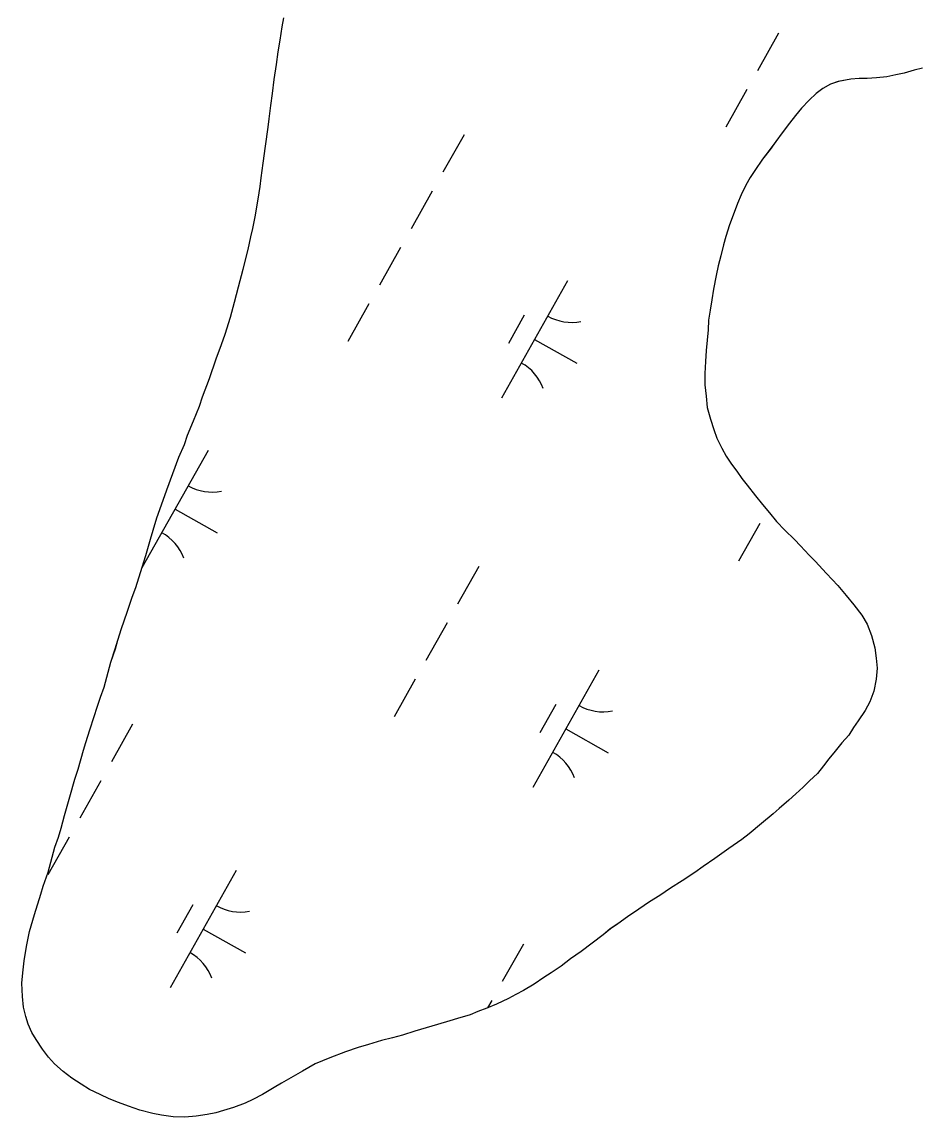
# Model space of a CAD drawing. Extents: x 3913936 to 3933962, y 195330 to 217741.
# Drawn here: x 3927753.1 to 3928085.9, y 204518 to 204924.3 of the extents above; entities that cross this region are included whole.
import ezdxf

# ---------------------------------------------------------------- set-up
doc = ezdxf.new("R2010")
doc.units = 0
doc.layers.add('V-TOPO-SHOR', color=7, linetype='Continuous')
doc.layers.add('V-WETL-SWMP', color=7, linetype='Continuous')

msp = doc.modelspace()

# ---------------------------------------------------------------- linework, layer by layer
at = {"layer": 'V-TOPO-SHOR'}
for points in [[(3927830.42, 204814.8), (3927831.94, 204820.33), (3927833.46, 204825.99), (3927835.11, 204832.56), (3927837, 204839.93), (3927838.01, 204844.53), (3927838.77, 204847.68), (3927839.65, 204852.02), (3927840.77, 204858.59), (3927841.51, 204863.19), (3927841.88, 204866.48), (3927842.61, 204871.86), (3927843.47, 204878.17), (3927844.45, 204885.27), (3927844.82, 204888.29), (3927845.43, 204893.28), (3927846.04, 204897.75), (3927846.65, 204903), (3927847.52, 204908.52), (3927848.13, 204913.25), (3927848.88, 204917.58), (3927849.62, 204922.45), (3927850.24, 204925.86)], [(3928087.13, 204907.09), (3928084.12, 204906.4), (3928080.32, 204905.32), (3928077.31, 204904.63), (3928073.9, 204903.95), (3928070.1, 204903.52), (3928066.69, 204903.35), (3928063.67, 204903.32), (3928060.53, 204903.03), (3928055.95, 204902.2), (3928053.06, 204901.26), (3928050.19, 204899.65), (3928047.72, 204897.8), (3928045.12, 204895.28), (3928042.26, 204892.36), (3928040.05, 204889.59), (3928037.85, 204886.68), (3928035.13, 204883.11), (3928032.8, 204879.94)], [(3928032.8, 204879.94), (3928030.72, 204877.03), (3928027.87, 204873.33), (3928025.02, 204869.24), (3928023.21, 204866.6), (3928021.66, 204863.7), (3928019.86, 204860.14), (3928018.58, 204856.98), (3928016.91, 204852.63), (3928015.63, 204849.08), (3928014.23, 204844.73), (3928013.34, 204841.58), (3928012.33, 204837.5), (3928011.31, 204833.82), (3928010.69, 204830.27), (3928009.69, 204825.14), (3928009.07, 204821.2), (3928008.45, 204817.39), (3928007.83, 204813.71), (3928007.6, 204810.03), (3928007.24, 204806.22), (3928006.89, 204802.41), (3928006.66, 204798.34), (3928006.44, 204793.88), (3928006.48, 204789.68), (3928006.91, 204785.49), (3928007.35, 204781.29), (3928008.57, 204776.97), (3928009.79, 204773.05), (3928010.86, 204769.91), (3928012.74, 204766.12), (3928014.34, 204763.25), (3928016.33, 204760.25), (3928018.33, 204757.65), (3928020.19, 204754.91), (3928022.18, 204752.43), (3928025.23, 204748.53), (3928027.76, 204745.27), (3928030.41, 204742.15), (3928033.07, 204738.89), (3928036.11, 204735.77), (3928039.69, 204732.26), (3928041.94, 204729.92), (3928045.12, 204726.41), (3928047.38, 204724.2), (3928051.62, 204719.64), (3928055.73, 204715.22), (3928058.91, 204711.45), (3928061.7, 204708.06), (3928064.62, 204704.15), (3928066.62, 204700.89), (3928068.23, 204696.71), (3928069.46, 204692.12), (3928070.02, 204688.19), (3928070.31, 204684.52), (3928069.96, 204680.45), (3928069.08, 204675.98), (3928067.68, 204672.03), (3928065.87, 204668.86), (3928063.28, 204665.04), (3928061.6, 204662.53), (3928059.79, 204659.62), (3928057.19, 204656.84), (3928054.72, 204653.8), (3928052.39, 204650.89), (3928050.45, 204648.25), (3928048.24, 204645.48), (3928045.25, 204642.69), (3928042.91, 204640.44), (3928040.18, 204637.92), (3928037.58, 204635.53), (3928034.06, 204632.49), (3928031.72, 204630.49), (3928027.42, 204626.91), (3928022.87, 204623.06), (3928020.13, 204620.94), (3928015.31, 204617.61), (3928010.09, 204613.89), (3928005.79, 204610.96), (3928002.66, 204608.7), (3927997.97, 204605.64), (3927993.66, 204602.85), (3927989.75, 204600.19), (3927985.84, 204597.79), (3927981.93, 204595.12), (3927977.75, 204592.33), (3927974.1, 204589.67), (3927971.36, 204587.81), (3927968.76, 204585.55), (3927964.59, 204582.5), (3927960.55, 204579.44), (3927956.64, 204576.65), (3927953.12, 204573.99), (3927949.47, 204571.47), (3927946.73, 204569.73), (3927943.08, 204567.34), (3927939.17, 204564.94), (3927936.3, 204563.47), (3927933.55, 204562), (3927929.11, 204559.86), (3927925.59, 204558.38)], [(3927925.59, 204558.38), (3927922.18, 204557.17), (3927919.31, 204555.96), (3927914.73, 204554.61), (3927911.85, 204553.66), (3927907.27, 204552.31), (3927903.08, 204551.09), (3927898.9, 204549.87), (3927894.32, 204548.38), (3927890.52, 204547.43), (3927886.46, 204546.34), (3927881.62, 204544.85), (3927877.83, 204543.77), (3927873.12, 204542.15), (3927867.37, 204539.99), (3927861.88, 204537.71), (3927857.18, 204535.05), (3927853.65, 204533.04), (3927849.35, 204530.51), (3927846.61, 204528.91), (3927842.3, 204526.38), (3927838.78, 204524.51), (3927835.9, 204523.17), (3927831.59, 204521.55), (3927827.92, 204520.47), (3927825.04, 204519.52), (3927821.77, 204518.97), (3927817.71, 204518.27), (3927813.51, 204517.97), (3927809.18, 204518.06), (3927804.85, 204518.68), (3927801.69, 204519.3), (3927796.82, 204520.57), (3927792.61, 204521.97), (3927788.93, 204523.38), (3927785.5, 204524.8), (3927782.07, 204526.34), (3927778.12, 204528.27), (3927775.08, 204530.21), (3927771.65, 204532.41), (3927768.35, 204534.87), (3927765.17, 204537.73), (3927762.92, 204540.2), (3927760.66, 204543.2), (3927758.4, 204546.72), (3927756.8, 204549.33), (3927755.46, 204552.46), (3927754.51, 204555.34), (3927753.69, 204558.74), (3927753.26, 204562.68), (3927753.08, 204567.66), (3927753.44, 204571.47), (3927753.92, 204575.93), (3927754.79, 204581.32), (3927755.92, 204586.85), (3927757.7, 204593.16), (3927760.12, 204600.66), (3927761.01, 204603.69), (3927762.8, 204608.82), (3927763.82, 204612.5), (3927765.34, 204618.16), (3927766.62, 204621.85), (3927767.64, 204625.14), (3927768.9, 204629.87), (3927770.81, 204636.85), (3927772.71, 204643.29), (3927773.99, 204647.11), (3927775.89, 204654.08), (3927776.78, 204656.98), (3927778.32, 204661.71), (3927779.84, 204666.58), (3927780.99, 204670.01), (3927782.27, 204673.82), (3927783.55, 204677.51), (3927785.07, 204683.03), (3927786.09, 204686.72), (3927787.75, 204691.72), (3927788.63, 204694.88), (3927790.04, 204699.22), (3927792.08, 204705.27), (3927793.99, 204710.93), (3927795.4, 204714.49), (3927797.06, 204720.02), (3927799.1, 204726.33), (3927800.75, 204732.39), (3927801.77, 204735.68), (3927803.17, 204740.28), (3927804.83, 204745.15), (3927806.88, 204750.68), (3927809.05, 204756.74), (3927811.35, 204762.8), (3927813.41, 204767.54), (3927814.56, 204770.96), (3927816.74, 204776.36), (3927818.92, 204781.76), (3927820.07, 204785.18), (3927822.63, 204792.03), (3927825.18, 204799.27), (3927827.1, 204804.67), (3927828.51, 204808.49), (3927830.42, 204814.8)]]:
    msp.add_lwpolyline(points, dxfattribs=at)
at = {"layer": 'V-WETL-SWMP'}
for p, q in [((3927848.88, 204917.58), (3927849.62, 204922.45)), ((3927849.62, 204922.45), (3927850.24, 204925.86)), ((3928033.77, 204920.12), (3928025.92, 204906.17)), ((3927848.13, 204913.25), (3927848.88, 204917.58)), ((3927847.52, 204908.52), (3927848.13, 204913.25)), ((3927846.65, 204903), (3927847.52, 204908.52)), ((3928084.12, 204906.4), (3928080.32, 204905.32)), ((3928087.13, 204907.09), (3928084.12, 204906.4)), ((3927846.04, 204897.74), (3927846.65, 204903)), ((3928055.94, 204902.2), (3928053.07, 204901.26)), ((3928060.53, 204903.03), (3928055.94, 204902.2)), ((3928063.68, 204903.32), (3928060.53, 204903.03)), ((3928066.69, 204903.35), (3928063.68, 204903.32)), ((3928070.1, 204903.52), (3928066.69, 204903.35)), ((3928073.9, 204903.94), (3928070.1, 204903.52)), ((3928077.31, 204904.63), (3928073.9, 204903.94)), ((3928080.32, 204905.32), (3928077.31, 204904.63)), ((3927845.43, 204893.28), (3927846.04, 204897.74)), ((3928022, 204899.2), (3928014.16, 204885.25)), ((3928047.72, 204897.8), (3928045.12, 204895.28)), ((3928050.2, 204899.66), (3928047.72, 204897.8)), ((3928053.07, 204901.26), (3928050.2, 204899.66)), ((3928045.12, 204895.28), (3928042.26, 204892.36)), ((3927844.82, 204888.29), (3927845.43, 204893.28)), ((3928040.05, 204889.59), (3928037.85, 204886.68)), ((3928042.26, 204892.36), (3928040.05, 204889.59)), ((3927844.46, 204885.27), (3927844.82, 204888.29)), ((3928037.85, 204886.68), (3928035.13, 204883.11)), ((3927843.47, 204878.17), (3927844.46, 204885.27)), ((3927917.09, 204882.46), (3927909.25, 204868.51)), ((3928035.13, 204883.11), (3928032.8, 204879.94)), ((3927842.61, 204871.86), (3927843.47, 204878.17)), ((3928032.8, 204879.94), (3928030.72, 204877.04)), ((3928027.87, 204873.33), (3928025.02, 204869.24)), ((3928030.72, 204877.04), (3928027.87, 204873.33)), ((3927841.88, 204866.48), (3927842.61, 204871.86)), ((3928025.02, 204869.24), (3928023.21, 204866.6)), ((3927841.51, 204863.19), (3927841.88, 204866.48)), ((3928023.21, 204866.6), (3928021.66, 204863.7)), ((3927840.77, 204858.59), (3927841.51, 204863.19)), ((3927905.33, 204861.54), (3927897.49, 204847.59)), ((3928021.66, 204863.7), (3928019.86, 204860.14)), ((3927839.65, 204852.02), (3927840.77, 204858.59)), ((3928019.86, 204860.14), (3928018.58, 204856.98)), ((3928018.58, 204856.98), (3928016.91, 204852.63)), ((3927838.77, 204847.68), (3927839.65, 204852.02)), ((3928015.63, 204849.08), (3928014.23, 204844.73)), ((3928016.91, 204852.63), (3928015.63, 204849.08)), ((3927838.01, 204844.53), (3927838.77, 204847.68)), ((3927837.01, 204839.93), (3927838.01, 204844.53)), ((3928013.34, 204841.58), (3928012.33, 204837.5)), ((3928014.23, 204844.73), (3928013.34, 204841.58)), ((3927835.11, 204832.56), (3927837.01, 204839.93)), ((3927893.57, 204840.62), (3927885.73, 204826.67)), ((3928012.33, 204837.5), (3928011.31, 204833.82)), ((3928011.31, 204833.82), (3928010.69, 204830.27)), ((3927833.46, 204825.99), (3927835.11, 204832.56)), ((3928010.69, 204830.27), (3928009.69, 204825.14)), ((3927831.94, 204820.33), (3927833.46, 204825.99)), ((3927955.5, 204828.26), (3927931, 204784.68)), ((3928009.69, 204825.14), (3928009.07, 204821.2)), ((3928009.07, 204821.2), (3928008.45, 204817.39)), ((3927830.42, 204814.8), (3927831.94, 204820.33)), ((3927881.81, 204819.7), (3927873.97, 204805.75)), ((3928008.45, 204817.39), (3928007.83, 204813.71)), ((3927828.51, 204808.49), (3927830.42, 204814.8)), ((3927939.46, 204815.48), (3927933.58, 204805.02)), ((3928007.83, 204813.71), (3928007.6, 204810.03)), ((3927827.1, 204804.67), (3927828.51, 204808.49)), ((3928007.6, 204810.03), (3928007.24, 204806.22)), ((3927825.18, 204799.27), (3927827.1, 204804.67)), ((3927943.25, 204806.47), (3927958.94, 204797.65)), ((3928007.24, 204806.22), (3928006.89, 204802.41)), ((3928006.89, 204802.41), (3928006.66, 204798.34)), ((3927822.63, 204792.03), (3927825.18, 204799.27)), ((3928006.66, 204798.34), (3928006.44, 204793.88)), ((3927820.07, 204785.18), (3927822.63, 204792.03)), ((3928006.44, 204793.88), (3928006.48, 204789.68)), ((3928006.48, 204789.68), (3928006.91, 204785.49)), ((3927818.92, 204781.76), (3927820.07, 204785.18)), ((3928006.91, 204785.49), (3928007.35, 204781.29)), ((3927816.74, 204776.36), (3927818.92, 204781.76)), ((3928007.35, 204781.29), (3928008.57, 204776.97)), ((3927814.56, 204770.96), (3927816.74, 204776.36)), ((3928008.57, 204776.97), (3928009.78, 204773.05)), ((3928009.78, 204773.05), (3928010.86, 204769.91)), ((3927813.41, 204767.54), (3927814.56, 204770.96)), ((3928010.86, 204769.91), (3928012.74, 204766.12)), ((3927822.13, 204765.3), (3927797.63, 204721.72)), ((3927811.35, 204762.8), (3927813.41, 204767.54)), ((3928012.74, 204766.12), (3928014.34, 204763.25)), ((3927809.05, 204756.74), (3927811.35, 204762.8)), ((3928014.34, 204763.25), (3928016.33, 204760.25)), ((3928016.33, 204760.25), (3928018.33, 204757.65)), ((3927806.88, 204750.68), (3927809.05, 204756.74)), ((3928018.33, 204757.65), (3928020.19, 204754.91)), ((3928020.19, 204754.91), (3928022.18, 204752.43)), ((3928022.18, 204752.43), (3928025.23, 204748.53)), ((3927804.83, 204745.15), (3927806.88, 204750.68)), ((3928025.23, 204748.53), (3928027.76, 204745.27)), ((3927803.17, 204740.28), (3927804.83, 204745.15)), ((3927809.88, 204743.51), (3927825.57, 204734.69)), ((3928027.76, 204745.27), (3928030.41, 204742.15)), ((3927801.77, 204735.68), (3927803.17, 204740.28)), ((3928030.41, 204742.15), (3928033.07, 204738.89)), ((3927800.75, 204732.39), (3927801.77, 204735.68)), ((3928026.81, 204738.19), (3928018.97, 204724.24)), ((3928033.07, 204738.89), (3928036.11, 204735.77)), ((3928036.11, 204735.77), (3928039.69, 204732.26)), ((3927799.1, 204726.33), (3927800.75, 204732.39)), ((3928039.69, 204732.26), (3928041.94, 204729.92)), ((3928041.94, 204729.92), (3928045.12, 204726.4)), ((3927797.06, 204720.02), (3927799.1, 204726.33)), ((3928045.12, 204726.4), (3928047.38, 204724.2)), ((3928047.38, 204724.2), (3928051.62, 204719.64)), ((3927795.4, 204714.49), (3927797.06, 204720.02)), ((3927922.55, 204722.28), (3927914.71, 204708.33)), ((3928051.62, 204719.64), (3928055.73, 204715.22)), ((3928055.73, 204715.22), (3928058.91, 204711.45)), ((3927792.08, 204705.27), (3927793.99, 204710.93)), ((3927793.99, 204710.93), (3927795.4, 204714.49)), ((3928058.91, 204711.45), (3928061.7, 204708.06)), ((3928061.7, 204708.06), (3928064.62, 204704.15)), ((3927790.04, 204699.22), (3927792.08, 204705.27)), ((3928064.62, 204704.15), (3928066.62, 204700.89)), ((3927788.63, 204694.88), (3927790.04, 204699.22)), ((3927910.79, 204701.36), (3927902.95, 204687.41)), ((3928066.62, 204700.89), (3928068.23, 204696.71)), ((3927787.74, 204691.72), (3927788.63, 204694.88)), ((3928068.23, 204696.71), (3928069.46, 204692.12)), ((3927786.08, 204686.72), (3927787.74, 204691.72)), ((3928069.46, 204692.12), (3928070.02, 204688.19)), ((3927785.07, 204683.03), (3927786.08, 204686.72)), ((3928070.02, 204688.19), (3928070.31, 204684.52)), ((3927783.55, 204677.51), (3927785.07, 204683.03)), ((3927967.13, 204683.8), (3927942.63, 204640.21)), ((3928070.31, 204684.52), (3928069.96, 204680.45)), ((3927899.03, 204680.44), (3927891.19, 204666.49)), ((3928069.96, 204680.45), (3928069.08, 204675.98)), ((3927782.27, 204673.82), (3927783.55, 204677.51)), ((3928069.08, 204675.98), (3928067.68, 204672.03)), ((3927780.99, 204670.01), (3927782.27, 204673.82)), ((3927951.09, 204671.01), (3927945.21, 204660.55)), ((3928067.68, 204672.03), (3928065.87, 204668.86)), ((3927778.31, 204661.71), (3927779.84, 204666.58)), ((3927779.84, 204666.58), (3927780.99, 204670.01)), ((3928065.87, 204668.86), (3928063.28, 204665.04)), ((3927794.12, 204663.7), (3927786.28, 204649.75)), ((3927954.88, 204662), (3927970.57, 204653.18)), ((3928061.6, 204662.53), (3928059.79, 204659.62)), ((3928063.28, 204665.04), (3928061.6, 204662.53)), ((3927776.79, 204656.98), (3927778.31, 204661.71)), ((3928059.79, 204659.62), (3928057.19, 204656.84)), ((3927773.99, 204647.11), (3927775.89, 204654.08)), ((3927775.89, 204654.08), (3927776.79, 204656.98)), ((3928057.19, 204656.84), (3928054.73, 204653.8)), ((3928052.39, 204650.89), (3928050.45, 204648.25)), ((3928054.73, 204653.8), (3928052.39, 204650.89)), ((3927772.71, 204643.29), (3927773.99, 204647.11)), ((3928050.45, 204648.25), (3928048.24, 204645.48)), ((3927770.81, 204636.85), (3927772.71, 204643.29)), ((3927782.36, 204642.78), (3927774.52, 204628.83)), ((3928045.25, 204642.69), (3928042.91, 204640.44)), ((3928048.24, 204645.48), (3928045.25, 204642.69)), ((3928040.18, 204637.92), (3928037.58, 204635.54)), ((3928042.91, 204640.44), (3928040.18, 204637.92)), ((3927768.9, 204629.87), (3927770.81, 204636.85)), ((3928037.58, 204635.54), (3928034.06, 204632.48)), ((3927767.64, 204625.14), (3927768.9, 204629.87)), ((3928031.72, 204630.49), (3928027.42, 204626.91)), ((3928034.06, 204632.48), (3928031.72, 204630.49)), ((3928027.42, 204626.91), (3928022.87, 204623.06)), ((3927770.6, 204621.86), (3927762.76, 204607.91)), ((3927765.34, 204618.16), (3927766.62, 204621.85)), ((3927766.62, 204621.85), (3927767.64, 204625.14)), ((3928022.87, 204623.06), (3928020.13, 204620.94)), ((3927763.82, 204612.51), (3927765.34, 204618.16)), ((3928015.31, 204617.61), (3928010.09, 204613.89)), ((3928020.13, 204620.94), (3928015.31, 204617.61)), ((3928010.09, 204613.89), (3928005.79, 204610.96)), ((3927762.8, 204608.82), (3927763.82, 204612.51)), ((3927832.53, 204609.51), (3927808.02, 204565.92)), ((3928005.79, 204610.96), (3928002.66, 204608.7)), ((3927761.01, 204603.69), (3927762.8, 204608.82)), ((3927997.97, 204605.64), (3927993.66, 204602.85)), ((3928002.66, 204608.7), (3927997.97, 204605.64)), ((3927760.12, 204600.66), (3927761.01, 204603.69)), ((3927993.66, 204602.85), (3927989.75, 204600.18)), ((3927757.7, 204593.16), (3927760.12, 204600.66)), ((3927985.84, 204597.79), (3927981.93, 204595.12)), ((3927989.75, 204600.18), (3927985.84, 204597.79)), ((3927755.92, 204586.84), (3927757.7, 204593.16)), ((3927816.49, 204596.72), (3927810.61, 204586.26)), ((3927981.93, 204595.12), (3927977.75, 204592.33)), ((3927974.1, 204589.67), (3927971.37, 204587.81)), ((3927977.75, 204592.33), (3927974.1, 204589.67)), ((3927754.79, 204581.32), (3927755.92, 204586.84)), ((3927820.28, 204587.71), (3927835.97, 204578.89)), ((3927968.76, 204585.55), (3927964.59, 204582.5)), ((3927971.37, 204587.81), (3927968.76, 204585.55)), ((3927753.92, 204575.93), (3927754.79, 204581.32)), ((3927939.12, 204582.19), (3927931.28, 204568.24)), ((3927964.59, 204582.5), (3927960.55, 204579.44)), ((3927956.64, 204576.65), (3927953.12, 204573.99)), ((3927960.55, 204579.44), (3927956.64, 204576.65)), ((3927753.44, 204571.47), (3927753.92, 204575.93)), ((3927953.12, 204573.99), (3927949.47, 204571.47)), ((3927753.08, 204567.66), (3927753.44, 204571.47)), ((3927946.73, 204569.73), (3927943.08, 204567.34)), ((3927949.47, 204571.47), (3927946.73, 204569.73)), ((3927753.26, 204562.68), (3927753.08, 204567.66)), ((3927939.17, 204564.94), (3927936.3, 204563.47)), ((3927943.08, 204567.34), (3927939.17, 204564.94)), ((3927753.69, 204558.74), (3927753.26, 204562.68)), ((3927927.36, 204561.27), (3927925.78, 204558.46)), ((3927933.56, 204562), (3927929.11, 204559.86)), ((3927936.3, 204563.47), (3927933.56, 204562)), ((3927754.51, 204555.34), (3927753.69, 204558.74)), ((3927922.18, 204557.17), (3927919.31, 204555.96)), ((3927925.58, 204558.38), (3927922.18, 204557.17)), ((3927929.11, 204559.86), (3927925.58, 204558.38)), ((3927755.46, 204552.46), (3927754.51, 204555.34)), ((3927756.8, 204549.33), (3927755.46, 204552.46)), ((3927907.27, 204552.31), (3927903.08, 204551.09)), ((3927911.85, 204553.66), (3927907.27, 204552.31)), ((3927914.73, 204554.61), (3927911.85, 204553.66)), ((3927919.31, 204555.96), (3927914.73, 204554.61)), ((3927758.4, 204546.72), (3927756.8, 204549.33)), ((3927894.32, 204548.38), (3927890.52, 204547.43)), ((3927898.9, 204549.87), (3927894.32, 204548.38)), ((3927903.08, 204551.09), (3927898.9, 204549.87)), ((3927760.66, 204543.2), (3927758.4, 204546.72)), ((3927881.62, 204544.85), (3927877.83, 204543.77)), ((3927886.46, 204546.34), (3927881.62, 204544.85)), ((3927890.52, 204547.43), (3927886.46, 204546.34)), ((3927762.92, 204540.2), (3927760.66, 204543.2)), ((3927765.17, 204537.73), (3927762.92, 204540.2)), ((3927873.12, 204542.15), (3927867.37, 204539.99)), ((3927877.83, 204543.77), (3927873.12, 204542.15)), ((3927768.35, 204534.87), (3927765.17, 204537.73)), ((3927861.88, 204537.71), (3927857.18, 204535.04)), ((3927867.37, 204539.99), (3927861.88, 204537.71)), ((3927771.65, 204532.41), (3927768.35, 204534.87)), ((3927775.08, 204530.21), (3927771.65, 204532.41)), ((3927853.65, 204533.04), (3927849.35, 204530.51)), ((3927857.18, 204535.04), (3927853.65, 204533.04)), ((3927778.12, 204528.27), (3927775.08, 204530.21)), ((3927782.07, 204526.34), (3927778.12, 204528.27)), ((3927846.61, 204528.91), (3927842.3, 204526.38)), ((3927849.35, 204530.51), (3927846.61, 204528.91)), ((3927785.5, 204524.8), (3927782.07, 204526.34)), ((3927788.93, 204523.38), (3927785.5, 204524.8)), ((3927838.78, 204524.51), (3927835.9, 204523.17)), ((3927842.3, 204526.38), (3927838.78, 204524.51)), ((3927792.61, 204521.97), (3927788.93, 204523.38)), ((3927796.82, 204520.57), (3927792.61, 204521.97)), ((3927801.69, 204519.3), (3927796.82, 204520.57)), ((3927827.92, 204520.47), (3927825.04, 204519.52)), ((3927831.59, 204521.55), (3927827.92, 204520.47)), ((3927835.9, 204523.17), (3927831.59, 204521.55)), ((3927804.85, 204518.68), (3927801.69, 204519.3)), ((3927809.18, 204518.06), (3927804.85, 204518.68)), ((3927813.51, 204517.97), (3927809.18, 204518.06)), ((3927817.71, 204518.27), (3927813.51, 204517.97)), ((3927821.77, 204518.97), (3927817.71, 204518.27)), ((3927825.04, 204519.52), (3927821.77, 204518.97))]:
    msp.add_line(p, q, dxfattribs=at)
for centre, start, end in [((3927956.99, 204830.43), 239.8861, 281.4297), ((3927929.92, 204782.28), 19.8861, 61.4297), ((3927823.62, 204767.47), 239.8861, 281.4297), ((3927796.55, 204719.32), 19.8861, 61.4297), ((3927968.62, 204685.96), 239.8861, 281.4297), ((3927941.55, 204637.81), 19.8861, 61.4297), ((3927834.02, 204611.67), 239.8861, 281.4297), ((3927806.95, 204563.52), 19.8861, 61.4297)]:
    msp.add_arc(centre, 17.62, start, end, dxfattribs=at)

doc.saveas('drawing.dxf')
